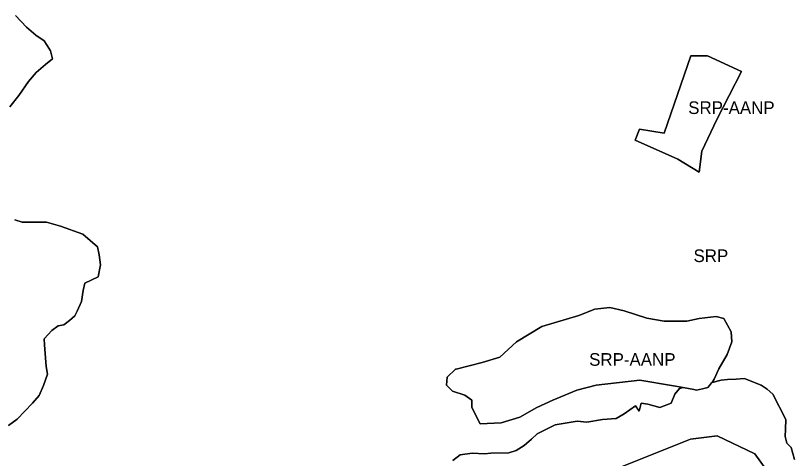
# Model space of a CAD drawing. Extents: x 598968 to 613553, y 4409678 to 4430833.
# Drawn here: x 605173 to 605912, y 4417266 to 4417686 of the extents above; entities that cross this region are included whole.
import ezdxf

# ---------------------------------------------------------------- set-up
doc = ezdxf.new("R2010")
doc.units = 0
doc.layers.add('Sòl Rústic Protegit', color=7, linetype='Continuous')
doc.layers.add('Sòl Rústic Protegit - Alt Nivell de Protecció', color=7, linetype='Continuous')

msp = doc.modelspace()

# ---------------------------------------------------------------- linework, layer by layer
at = {"layer": 'Sòl Rústic Protegit'}
for points in [[(605167.2353, 4417599.6946), (605175.7355, 4417610.1946), (605184.9231, 4417623.6946), (605192.2357, 4417632.1948), (605200.9859, 4417639.6948), (605207.6109, 4417645.1948), (605205.6735, 4417652.6948), (605202.6735, 4417657.6948), (605199.8609, 4417662.1948), (605191.7359, 4417667.6948), (605182.9859, 4417675.1948), (605172.5483, 4417686.1948)], [(605172.5483, 4417686.1948), (605182.9859, 4417675.1948), (605191.7359, 4417667.6948), (605199.8609, 4417662.1948), (605202.6735, 4417657.6948), (605205.6735, 4417652.6948), (605207.6109, 4417645.1948), (605200.9859, 4417639.6948), (605192.2357, 4417632.1948), (605184.9231, 4417623.6946), (605175.7355, 4417610.1946), (605167.2353, 4417599.6946)], [(605165.9217, 4417297.1944), (605173.9843, 4417303.1944), (605188.6095, 4417318.1944), (605194.9221, 4417325.6944), (605199.1723, 4417335.1944), (605202.9847, 4417345.6944), (605201.5473, 4417353.1944), (605200.1099, 4417373.6944), (605199.6099, 4417379.1944), (605207.0475, 4417387.1946), (605213.1101, 4417391.6946), (605218.2977, 4417392.6946), (605223.8601, 4417396.6946), (605228.8603, 4417401.1946), (605231.0479, 4417405.6946), (605235.1103, 4417414.6946), (605236.9229, 4417425.1946), (605238.4229, 4417432.1946), (605251.0481, 4417438.1946), (605253.1107, 4417449.6946), (605251.8607, 4417459.1946), (605250.2357, 4417466.6946), (605236.4231, 4417478.6946), (605215.1729, 4417486.1946), (605201.9853, 4417490.1946), (605194.1727, 4417490.1946), (605178.6725, 4417490.1946), (605171.7975, 4417492.1946)], [(605171.7975, 4417492.1946), (605178.6725, 4417490.1946), (605194.1727, 4417490.1946), (605201.9853, 4417490.1946), (605215.1729, 4417486.1946), (605236.4231, 4417478.6946), (605250.2357, 4417466.6946), (605251.8607, 4417459.1946), (605253.1107, 4417449.6946), (605251.0481, 4417438.1946), (605238.4229, 4417432.1946), (605236.9229, 4417425.1946), (605235.1103, 4417414.6946), (605231.0479, 4417405.6946), (605228.8603, 4417401.1946), (605223.8601, 4417396.6946), (605218.2977, 4417392.6946), (605213.1101, 4417391.6946), (605207.0475, 4417387.1946), (605199.6099, 4417379.1944), (605200.1099, 4417373.6944), (605201.5473, 4417353.1944), (605202.9847, 4417345.6944), (605199.1723, 4417335.1944), (605194.9221, 4417325.6944), (605188.6095, 4417318.1944), (605173.9843, 4417303.1944), (605165.9217, 4417297.1944)], [(605587.9885, 4417263.695), (605594.8011, 4417269.195), (605606.2387, 4417270.695), (605618.1139, 4417270.195), (605623.9263, 4417270.695), (605641.0515, 4417271.195), (605648.2391, 4417273.195), (605655.6143, 4417278.195), (605662.8019, 4417284.195), (605668.0519, 4417289.195), (605685.2397, 4417297.695), (605705.9899, 4417301.1952), (605715.4275, 4417300.1952), (605730.3027, 4417302.6952), (605743.0527, 4417303.6952), (605750.6779, 4417308.1952), (605761.4279, 4417315.6952), (605765.0531, 4417310.6952), (605766.8031, 4417318.1952), (605773.1157, 4417317.1952), (605784.6783, 4417314.1952), (605795.2409, 4417318.1952), (605798.8659, 4417326.6952), (605803.4285, 4417332.1952), (605806.6475, 4417333.115), (605795.6801, 4417335.0102), (605765.4927, 4417340.0102), (605724.2427, 4417335.5102), (605705.7427, 4417330.5102), (605682.9927, 4417321.0102), (605667.6177, 4417314.0102), (605651.6177, 4417305.0102), (605633.7427, 4417299.5102), (605614.0551, 4417298.5102), (605606.0551, 4417314.0102), (605606.0551, 4417321.0102), (605599.2425, 4417326.0102), (605587.5551, 4417329.5102), (605586.6175, 4417330.5102), (605581.9927, 4417335.5102), (605582.6177, 4417343.0102), (605590.6177, 4417350.5102), (605591.0551, 4417350.5102), (605615.8677, 4417357.0102), (605632.4925, 4417362.0102), (605648.4925, 4417376.5102), (605672.5551, 4417391.0102), (605707.6175, 4417401.5102), (605722.9925, 4417407.5102), (605737.1801, 4417409.0102), (605750.7427, 4417406.0102), (605772.2427, 4417399.0102), (605788.8677, 4417396.0102), (605810.4299, 4417396.0102), (605822.1177, 4417398.5102), (605838.1177, 4417400.5102), (605845.5551, 4417398.5102), (605852.3051, 4417386.0102), (605852.9301, 4417376.5102), (605848.6177, 4417364.5102), (605840.6177, 4417351.0102), (605836.3049, 4417341.0102), (605834.3579, 4417337.8778), (605842.9915, 4417340.1954), (605848.9289, 4417340.6954), (605857.0541, 4417341.1954), (605865.1791, 4417341.6954), (605875.0543, 4417337.6954), (605880.9919, 4417335.1954), (605886.4919, 4417331.6954), (605892.1169, 4417326.6954), (605904.1795, 4417302.6954), (605904.0543, 4417293.6954), (605903.6169, 4417286.6954), (605905.4293, 4417280.1954), (605909.3043, 4417276.1954), (605912.4919, 4417264.6954)], [(605912.4919, 4417264.6954), (605909.3043, 4417276.1954), (605905.4293, 4417280.1954), (605903.6169, 4417286.6954), (605904.0543, 4417293.6954), (605904.1795, 4417302.6954), (605892.1169, 4417326.6954), (605886.4919, 4417331.6954), (605880.9919, 4417335.1954), (605875.0543, 4417337.6954), (605865.1791, 4417341.6954), (605857.0541, 4417341.1954), (605848.9289, 4417340.6954), (605842.9915, 4417340.1954), (605834.3579, 4417337.8778), (605833.6789, 4417337.6954), (605831.7471, 4417335.0712), (605830.3663, 4417333.1954), (605825.0589, 4417331.996), (605819.3037, 4417330.6952), (605816.9385, 4417331.173), (605806.9285, 4417333.1952), (605806.6475, 4417333.115), (605803.4285, 4417332.1952), (605798.8659, 4417326.6952), (605795.2409, 4417318.1952), (605784.6783, 4417314.1952), (605773.1157, 4417317.1952), (605766.8031, 4417318.1952), (605765.0531, 4417310.6952), (605761.4279, 4417315.6952), (605750.6779, 4417308.1952), (605743.0527, 4417303.6952), (605730.3027, 4417302.6952), (605715.4275, 4417300.1952), (605705.9899, 4417301.1952), (605685.2397, 4417297.695), (605668.0519, 4417289.195), (605662.8019, 4417284.195), (605655.6143, 4417278.195), (605648.2391, 4417273.195), (605641.0515, 4417271.195), (605623.9263, 4417270.695), (605618.1139, 4417270.195), (605606.2387, 4417270.695), (605594.8011, 4417269.195), (605587.9885, 4417263.695)], [(605726.7399, 4417249.195), (605813.8035, 4417284.1952), (605838.9911, 4417287.1952), (605874.8039, 4417270.1954), (605895.9917, 4417240.6954)], [(605895.9917, 4417240.6954), (605874.8039, 4417270.1954), (605838.9911, 4417287.1952), (605813.8035, 4417284.1952), (605726.7399, 4417249.195)]]:
    msp.add_lwpolyline(points, dxfattribs=at)
msp.add_lwpolyline([(605838.6801, 4417587.5102), (605824.5551, 4417557.5102), (605822.0551, 4417537.5102), (605801.7427, 4417550.0102), (605761.1175, 4417568.0102), (605765.4301, 4417578.5102), (605788.8051, 4417574.5102), (605814.0551, 4417648.0102), (605830.0549, 4417648.0102), (605862.1177, 4417633.0102)], close=True, dxfattribs=at)
at = {"layer": 'Sòl Rústic Protegit - Alt Nivell de Protecció'}
for points in [[(605838.6801, 4417587.5102), (605862.1177, 4417633.0102), (605830.0549, 4417648.0102), (605814.0551, 4417648.0102), (605788.8051, 4417574.5102), (605765.4301, 4417578.5102), (605761.1175, 4417568.0102), (605801.7427, 4417550.0102), (605822.0551, 4417537.5102), (605824.5551, 4417557.5102)], [(605834.3579, 4417337.8778), (605836.3049, 4417341.0102), (605840.6177, 4417351.0102), (605848.6177, 4417364.5102), (605852.9301, 4417376.5102), (605852.3051, 4417386.0102), (605845.5551, 4417398.5102), (605838.1177, 4417400.5102), (605822.1177, 4417398.5102), (605810.4299, 4417396.0102), (605788.8677, 4417396.0102), (605772.2427, 4417399.0102), (605750.7427, 4417406.0102), (605737.1801, 4417409.0102), (605722.9925, 4417407.5102), (605707.6175, 4417401.5102), (605672.5551, 4417391.0102), (605648.4925, 4417376.5102), (605632.4925, 4417362.0102), (605615.8677, 4417357.0102), (605591.0551, 4417350.5102), (605590.6177, 4417350.5102), (605582.6177, 4417343.0102), (605581.9927, 4417335.5102), (605586.6175, 4417330.5102), (605587.5551, 4417329.5102), (605599.2425, 4417326.0102), (605606.0551, 4417321.0102), (605606.0551, 4417314.0102), (605614.0551, 4417298.5102), (605633.7427, 4417299.5102), (605651.6177, 4417305.0102), (605667.6177, 4417314.0102), (605682.9927, 4417321.0102), (605705.7427, 4417330.5102), (605724.2427, 4417335.5102), (605765.4927, 4417340.0102), (605795.6801, 4417335.0102), (605806.6475, 4417333.115), (605806.9285, 4417333.1952), (605816.9385, 4417331.173), (605819.3037, 4417330.6952), (605825.0589, 4417331.996), (605830.3663, 4417333.1954), (605831.7471, 4417335.0712), (605833.6789, 4417337.6954)]]:
    msp.add_lwpolyline(points, close=True, dxfattribs=at)

# ---------------------------------------------------------------- texts
at = {"layer": 'Sòl Rústic Protegit'}
msp.add_text('SRP', height=12, dxfattribs=at).set_placement((605816.6238, 4417452.195))
at = {"layer": 'Sòl Rústic Protegit - Alt Nivell de Protecció'}
for p in [(605811.6176, 4417592.7602), (605717.4614, 4417353.7602)]:
    msp.add_text('SRP-AANP', height=12, dxfattribs=at).set_placement(p)

doc.saveas('drawing.dxf')
